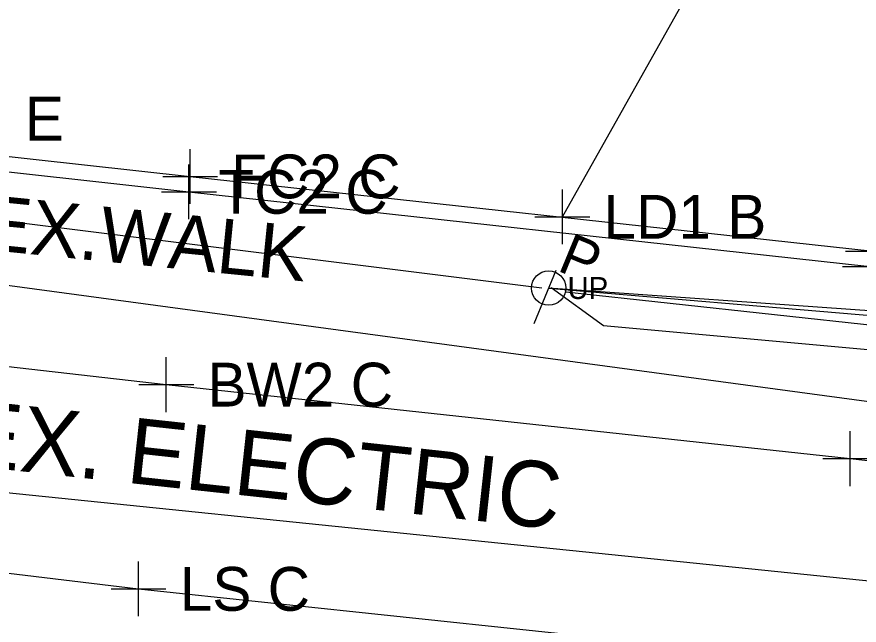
# Model space of a CAD drawing. Extents: x 1363693 to 1365209, y 422201 to 424153.
# Drawn here: x 1364136.52 to 1364167.27, y 423086.51 to 423108.72 of the extents above; entities that cross this region are included whole.
import ezdxf

# ---------------------------------------------------------------- set-up
doc = ezdxf.new("R2010")
doc.units = 0
for name, color, linetype in [('BASELINE-CL-RW', 7, 'Continuous'), ('DR_X_Cells', 7, 'Continuous'), ('O-ALGN-TEXT-BASELINE-WERK-CL-RW', 7, 'Continuous'), ('OWNERS', 7, 'Continuous'), ('RD_X_Text', 7, 'Continuous'), ('SG_X_Wiring', 7, 'Continuous'), ('SV_X_Original_Ground', 7, 'Continuous'), ('SV_X_Random_Point', 7, 'Continuous'), ('SV_X_Shot_Marker', 7, 'Continuous'), ('UT_X_Electric', 7, 'Continuous'), ('UT_X_Electric_Text', 7, 'Continuous'), ('UT_X_Gas', 7, 'Continuous'), ('UT_X_Misc_Cells', 7, 'Continuous'), ('UT_X_Telecom', 7, 'Continuous'), ('UT_X_Telecom_FO', 7, 'Continuous'), ('UT_X_Unknown_Cells', 7, 'Continuous'), ('VG_X_Flower_Bed', 7, 'Continuous')]:
    doc.layers.add(name, color=color, linetype=linetype)

msp = doc.modelspace()

# ---------------------------------------------------------------- linework, layer by layer
at = {"layer": 'BASELINE-CL-RW'}
msp.add_lwpolyline([(1364123.598, 423104.457), (1364142.807, 423102.331), (1364167.664, 423099.601), (1364177.967, 423098.495), (1364182.593, 423097.85), (1364182.593, 423097.85), (1364185.593, 423097.142), (1364185.593, 423097.142), (1364190.862, 423095.496), (1364190.862, 423095.496), (1364192.343, 423094.923), (1364192.343, 423094.923), (1364195.434, 423093.17), (1364195.434, 423093.17), (1364199.492, 423089.916), (1364199.492, 423089.916), (1364199.819, 423089.592), (1364199.819, 423089.592), (1364200.589, 423088.732), (1364200.589, 423088.732)], dxfattribs=at)
at = {"layer": 'DR_X_Cells'}
for p, q in [((1364178.212, 423097.234), (1364155.936, 423098.818)), ((1364155.936, 423098.818), (1364176.614, 423097.053))]:
    msp.add_line(p, q, dxfattribs=at)
at = {"layer": 'O-ALGN-TEXT-BASELINE-WERK-CL-RW'}
msp.add_lwpolyline([(1364082.455, 423089.956), (1364091.492, 423091.463), (1364096.033, 423092.212), (1364096.16, 423092.322), (1364105.9, 423094.014), (1364117.087, 423095.993), (1364124.372, 423097.302), (1364141.98, 423095.292), (1364166.947, 423092.589), (1364178.078, 423091.327), (1364181.068, 423090.938), (1364184.015, 423090.305), (1364184.015, 423090.305), (1364187.51, 423089.214), (1364190.879, 423087.78), (1364190.879, 423087.78), (1364196.807, 423084.458), (1364200.629, 423083.854), (1364205.148, 423082.949)], dxfattribs=at)
at = {"layer": 'OWNERS'}
msp.add_lwpolyline([(1364123.662, 423105.003), (1364142.847, 423102.893), (1364167.777, 423100.16), (1364178.112, 423099.066), (1364182.813, 423098.349), (1364182.813, 423098.349), (1364185.875, 423097.599), (1364185.875, 423097.599), (1364190.866, 423096.021), (1364190.866, 423096.021), (1364192.424, 423095.435), (1364192.424, 423095.435), (1364194.695, 423094.339)], dxfattribs=at)
at = {"layer": 'SG_X_Wiring'}
msp.add_line((1364156.437, 423101.419), (1364164.375, 423115.543), dxfattribs=at)
at = {"layer": 'SV_X_Original_Ground'}
for p, q in [((1364156.437, 423100.419), (1364156.437, 423102.419)), ((1364155.437, 423101.419), (1364157.437, 423101.419))]:
    msp.add_line(p, q, dxfattribs=at)
at = {"layer": 'SV_X_Random_Point'}
for p, q in [((1364140.968, 423086.835), (1364140.968, 423088.835)), ((1364139.968, 423087.835), (1364141.968, 423087.835))]:
    msp.add_line(p, q, dxfattribs=at)
at = {"layer": 'SV_X_Shot_Marker'}
for p, q in [((1364142.847, 423101.893), (1364142.847, 423103.893)), ((1364142.807, 423101.331), (1364142.807, 423103.331)), ((1364141.847, 423102.893), (1364143.847, 423102.893)), ((1364141.807, 423102.331), (1364143.807, 423102.331)), ((1364166.777, 423100.16), (1364168.777, 423100.16)), ((1364166.664, 423099.601), (1364168.664, 423099.601)), ((1364141.98, 423094.292), (1364141.98, 423096.292)), ((1364140.98, 423095.292), (1364142.98, 423095.292)), ((1364166.947, 423091.589), (1364166.947, 423093.589)), ((1364165.947, 423092.589), (1364167.947, 423092.589))]:
    msp.add_line(p, q, dxfattribs=at)
at = {"layer": 'UT_X_Electric'}
msp.add_lwpolyline([(1364201.55, 423074.962), (1364187.938, 423086.039), (1364061.994, 423098.936)], dxfattribs=at)
at = {"layer": 'UT_X_Gas'}
msp.add_lwpolyline([(1363697.823, 423150.328), (1364024.78, 423111.733), (1364079.651, 423106.56), (1364321.815, 423073.856), (1364574.009, 423047.674), (1364582.932, 423046.282), (1364615.757, 423042.884), (1364684.796, 423035.164)], dxfattribs=at)
at = {"layer": 'UT_X_Telecom'}
for p, q in [((1364156.028, 423098.838), (1364157.943, 423097.45)), ((1364157.943, 423097.45), (1364220.14, 423091.835))]:
    msp.add_line(p, q, dxfattribs=at)
at = {"layer": 'UT_X_Telecom_FO'}
for p, q in [((1364105.47, 423105.108), (1364155.69, 423098.827)), ((1364156.56, 423098.681), (1364182.705, 423095.851))]:
    msp.add_line(p, q, dxfattribs=at)
at = {"layer": 'UT_X_Unknown_Cells'}
for p, q in [((1364155.402, 423097.524), (1364156.205, 423099.469)), ((1364178.212, 423097.234), (1364155.936, 423098.818)), ((1364155.936, 423098.818), (1364176.614, 423097.053))]:
    msp.add_line(p, q, dxfattribs=at)
msp.add_circle((1364155.936, 423098.818), 0.63, dxfattribs=at)
at = {"layer": 'VG_X_Flower_Bed'}
for p, q in [((1364116.472, 423090.791), (1364140.968, 423087.835)), ((1364140.968, 423087.835), (1364166.099, 423085.186))]:
    msp.add_line(p, q, dxfattribs=at)

# ---------------------------------------------------------------- texts
at = {"layer": 'RD_X_Text'}
msp.add_text('EX.WALK', height=2, rotation=354.3031, dxfattribs=at).set_placement((1364135.185, 423100.238))
at = {"layer": 'SV_X_Original_Ground'}
msp.add_text('LD1 B', height=1.6, dxfattribs=at).set_placement((1364157.937, 423100.619))
at = {"layer": 'SV_X_Random_Point'}
msp.add_text('LS C', height=1.6, dxfattribs=at).set_placement((1364142.468, 423087.035))
at = {"layer": 'SV_X_Shot_Marker'}
for s, p in [('FC2 B GU2 E', (1364125.162, 423104.203)), ('FC2 C', (1364144.347, 423102.093)), ('TC2 C', (1364143.878, 423101.531)), ('BW2 C', (1364143.48, 423094.492))]:
    msp.add_text(s, height=1.6, dxfattribs=at).set_placement(p)
at = {"layer": 'UT_X_Electric_Text'}
msp.add_text('EX. ELECTRIC', height=2.4, rotation=353.8006, dxfattribs=at).set_placement((1364134.446, 423092.371))
at = {"layer": 'UT_X_Misc_Cells'}
msp.add_text('UP', height=0.8, dxfattribs=at).set_placement((1364156.625, 423098.418))
at = {"layer": 'UT_X_Unknown_Cells'}
msp.add_text('P', height=1.503, rotation=337.5827, dxfattribs=at).set_placement((1364156.205, 423099.469))

doc.saveas('drawing.dxf')
